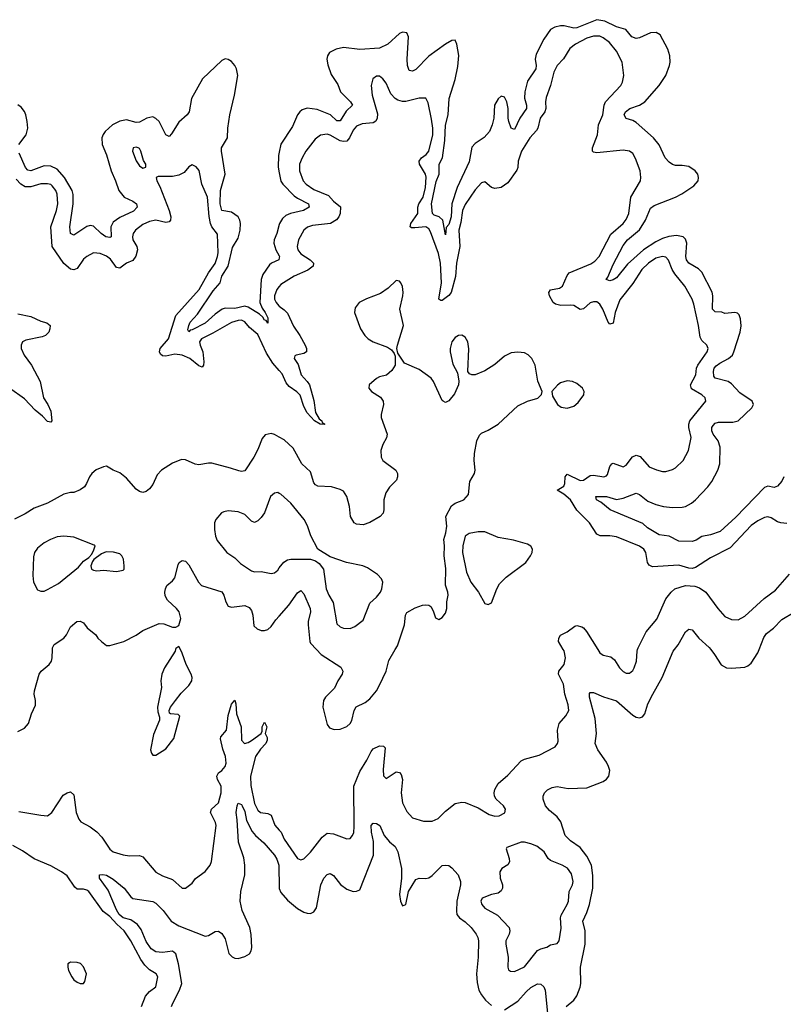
# Model space of a CAD drawing. Header units: inches. Extents: x 2001573 to 2220545, y 644482 to 846830.
# Tile 509 of 656: x 2118421 to 2123065, y 797844 to 803829. Entities that reach past the tile are written whole.
import ezdxf

# ---------------------------------------------------------------- set-up
doc = ezdxf.new("R2010")
doc.units = ezdxf.units.IN
doc.header["$MEASUREMENT"] = 0
for name, color, linetype in [('C1719', 7, 'Continuous'), ('C1729', 7, 'Continuous'), ('C1810', 7, 'Continuous'), ('C1820', 7, 'Continuous')]:
    doc.layers.add(name, color=color, linetype=linetype)

msp = doc.modelspace()

# ---------------------------------------------------------------- linework, layer by layer
at = {"layer": 'C1719', "color": 5}
for points, elevation in [([(2118410, 799503.1), (2118450, 799522.6), (2118475.1, 799550), (2118494, 799610), (2118516.9, 799663.1), (2118517.5, 799690), (2118509.9, 799730), (2118511.8, 799750), (2118539.8, 799850), (2118552.1, 799870), (2118599.7, 799910), (2118614, 799930), (2118619.3, 799950), (2118620.9, 800000)], 320), ([(2119368.5, 800000), (2119366, 799990), (2119302, 799890), (2119285.3, 799850), (2119280.3, 799810), (2119282.6, 799770), (2119258.4, 799650), (2119261.3, 799621.3), (2119272, 799590), (2119271.6, 799571.6), (2119235.1, 799484.9), (2119217.6, 799390), (2119222, 799370), (2119230, 799358.8), (2119250, 799359.1), (2119310, 799396.3), (2119359.6, 799460.4), (2119395.1, 799595.1), (2119385.2, 799605.2), (2119338, 799610), (2119333.2, 799613.2), (2119329.3, 799630), (2119338.4, 799650), (2119368.3, 799690), (2119404, 799736), (2119450, 799782.4), (2119467.6, 799810), (2119469.8, 799830), (2119464.2, 799850), (2119434.3, 799910), (2119410, 799978), (2119399, 800000)], 320), ([(2118416, 799016), (2118550, 798992.9), (2118590, 798990.4), (2118616.9, 799010), (2118685.3, 799114.7), (2118709.8, 799130.2), (2118730, 799135.8), (2118750, 799117.3), (2118763.8, 799010), (2118780.3, 798970), (2118793.7, 798953.7), (2118850, 798923.1), (2118890, 798892.4), (2118919.9, 798859.9), (2118970, 798786.4), (2118990.1, 798770.1), (2119050, 798753.4), (2119090, 798746.2), (2119150, 798748.2), (2119170, 798740.9), (2119250, 798647.2), (2119290, 798624.9), (2119350, 798602), (2119410, 798550.8), (2119430, 798550.7), (2119470, 798580.5), (2119491, 798609), (2119549.7, 798650.3), (2119579.6, 798690), (2119588.4, 798711.6), (2119616.2, 798930), (2119612.2, 798950), (2119582.5, 799010), (2119587.6, 799030), (2119630.8, 799069.2), (2119645.9, 799130), (2119645.6, 799170), (2119624.1, 799210), (2119620.2, 799230), (2119629.8, 799250), (2119650, 799265.9), (2119669.9, 799290), (2119676.3, 799310), (2119673.6, 799350), (2119655.8, 799395.8), (2119641.8, 799458.2), (2119644.7, 799470), (2119679, 799510), (2119690, 799600.5), (2119710, 799668), (2119730, 799692.2), (2119735.8, 799670), (2119739.8, 799610), (2119769, 799530), (2119769.5, 799450), (2119787.4, 799430), (2119810, 799435), (2119830, 799446.6), (2119889.7, 799490), (2119896.2, 799503.8), (2119895.6, 799530), (2119910, 799558), (2119924.4, 799530), (2119914, 799490), (2119925.8, 799465.8), (2119926.2, 799450), (2119918.2, 799430), (2119884.6, 799395.4), (2119855.6, 799350), (2119824.3, 799230), (2119826.7, 799173.3), (2119850, 799063.6), (2119870, 799023.2), (2119885.5, 799010), (2119930, 799003.5), (2119950, 798994), (2119973.4, 798933.4), (2120000, 798903.5)], 280), ([(2119343.5, 797830), (2119351.8, 797850), (2119394, 797930), (2119408.2, 797970), (2119387.3, 798090), (2119370.2, 798150.2), (2119350, 798166), (2119290, 798159.6), (2119250, 798162.2), (2119221, 798181), (2119190, 798225.3), (2119159.5, 798299.5), (2119138.3, 798330), (2119096.6, 798356.6), (2119050, 798369), (2119026.7, 798390), (2119010, 798418.4), (2118958.6, 798538.6), (2118906.6, 798610), (2118906, 798630), (2118926, 798634), (2118950, 798628.9), (2118990, 798605.2), (2119056.5, 798550), (2119097, 798497), (2119110, 798486.7), (2119230, 798467.9), (2119250, 798459.2), (2119293.8, 798413.8), (2119343.1, 798350), (2119390, 798321.7), (2119550, 798258.9), (2119570, 798262), (2119610, 798285.7), (2119630, 798288.7), (2119650, 798273.7), (2119670, 798241.6), (2119692.4, 798152.4), (2119712.8, 798132.7), (2119730, 798124.4), (2119750, 798122.6), (2119790, 798134.3), (2119818.7, 798150), (2119829.7, 798170), (2119831.9, 798190), (2119828.7, 798268.7), (2119821.4, 798310), (2119775, 798415), (2119761.7, 798470), (2119766.4, 798530), (2119789.8, 798630), (2119791.1, 798690), (2119784.8, 798735.2), (2119752.6, 798830), (2119744.7, 798964.7), (2119737.4, 799010), (2119743.1, 799050), (2119750, 799066), (2119770, 799059), (2119775, 799050), (2119790, 799016.4), (2119800.7, 798960.7), (2119834.5, 798894.5), (2119855, 798870), (2119905.1, 798825.1), (2119970.1, 798750.1), (2119985.9, 798725.9), (2119997, 798690), (2119998.9, 798550), (2120000, 798547.3)], 260), ([(2119162.9, 797830), (2119186.6, 797893.4), (2119210, 797921.3), (2119250, 797950.7), (2119260.5, 798010), (2119252, 798030), (2119210, 798053.8), (2119181.8, 798081.8), (2119157, 798117), (2119097.9, 798230), (2119055.6, 798290), (2119011.1, 798331.1), (2118970, 798377.7), (2118928.6, 798408.6), (2118841.1, 798530), (2118830, 798538.5), (2118810, 798543.8), (2118770, 798543.9), (2118756.3, 798556.3), (2118710, 798624.3), (2118676.5, 798650), (2118610, 798685.5), (2118510, 798728.3), (2118437.8, 798777.8), (2118379.7, 798810)], 280)]:
    msp.add_lwpolyline(points, dxfattribs=dict(at, elevation=elevation))
at = {"layer": 'C1719', "color": 5, "elevation": 320}
msp.add_lwpolyline([(2118730, 798100.9), (2118723.4, 798096.6), (2118714.8, 798090), (2118713.4, 798070), (2118718, 798050), (2118737.6, 798010), (2118750, 797993), (2118770, 797978.4), (2118790, 797970.6), (2118810, 797971), (2118817.6, 797982.4), (2118827.3, 798030), (2118810, 798072.3), (2118791, 798091), (2118770, 798098.4)], close=True, dxfattribs=at)
at = {"layer": 'C1729', "color": 5}
for points, elevation in [([(2120000, 798903.5), (2120011.1, 798891.1), (2120030, 798848.7), (2120110, 798730.5), (2120130, 798721.6), (2120150, 798728.2), (2120190, 798768.8), (2120260.6, 798859.4), (2120290, 798884.9), (2120330, 798880.8), (2120410, 798848.8), (2120430, 798852.4), (2120446, 798870), (2120452.3, 798887.7), (2120455.9, 798924.1), (2120452.2, 799170), (2120490, 799258.9), (2120533, 799327), (2120559, 799381), (2120570, 799396.5), (2120610, 799414.3), (2120634, 799414), (2120643.9, 799403.9), (2120631.6, 799271.5), (2120633.7, 799233.7), (2120650, 799217.1), (2120710, 799256.9), (2120730, 799254), (2120740.4, 799240.4), (2120748.1, 799210), (2120741.2, 799130), (2120749.6, 799069.6), (2120775, 799015), (2120810, 798977.6), (2120876.3, 798956.3), (2120930, 798956.6), (2120966, 798974), (2121010, 799019), (2121070, 799063.6), (2121110, 799072.6), (2121130, 799070.3), (2121210, 799039.1), (2121276.8, 798996.8), (2121310, 798987.1), (2121336, 798990), (2121371.3, 799008.7), (2121375.1, 799030), (2121363.6, 799050), (2121319.7, 799090), (2121308.3, 799110), (2121306.2, 799130), (2121311, 799150), (2121330, 799186.7), (2121390, 799236.9), (2121470, 799324.9), (2121490, 799334.5), (2121581, 799359), (2121677, 799410), (2121691.8, 799430), (2121695.6, 799444.4), (2121692, 799510), (2121701.8, 799550), (2121742.9, 799597.1), (2121760.9, 799630), (2121756.5, 799663.5), (2121736, 799730), (2121728.1, 799790), (2121697, 799850), (2121699.8, 799870), (2121732.5, 799910), (2121740.6, 799950), (2121731.7, 799991.7), (2121726.9, 800000)], 280), ([(2120227, 800000), (2120255.2, 799970), (2120373.2, 799893.2), (2120387.2, 799870), (2120383.2, 799850), (2120356.5, 799810), (2120335, 799765), (2120280.3, 799710), (2120269, 799690), (2120265.5, 799650), (2120290, 799544.7), (2120304.4, 799524.4), (2120333.5, 799513.5), (2120370, 799516.1), (2120410, 799532.4), (2120430, 799550.3), (2120441.8, 799570), (2120455.4, 799630), (2120467.3, 799652.7), (2120521.7, 799678.3), (2120550, 799700.2), (2120590, 799749.1), (2120610, 799784), (2120649, 799870), (2120666.4, 799933.6), (2120705.2, 800000)], 320), ([(2121743.6, 797830), (2121790.6, 797869.4), (2121810, 797895.5), (2121830, 797947.7), (2121833.4, 797970), (2121831.1, 798070), (2121859.3, 798210), (2121859.6, 798290), (2121845.6, 798350), (2121870, 798401.7), (2121885.9, 798450), (2121906.1, 798550), (2121906.6, 798626.6), (2121898.3, 798690), (2121870, 798744.5), (2121830, 798796.5), (2121770, 798838), (2121737.6, 798870), (2121712.6, 798952.6), (2121690, 798983.1), (2121642.5, 799022.5), (2121619.2, 799050), (2121603.5, 799090), (2121604, 799110), (2121611.6, 799130), (2121630, 799148.4), (2121659, 799161), (2121690, 799167.9), (2121756.2, 799156.2), (2121870, 799160.6), (2121970, 799199.2), (2121990, 799211.6), (2122004.5, 799230), (2122010, 799266), (2122002.5, 799290), (2121990, 799315.8), (2121936.2, 799390), (2121921.4, 799430), (2121928.9, 799490), (2121920.3, 799580.3), (2121886, 799710), (2121886.1, 799733.9), (2121890, 799739.3), (2121910, 799739), (2121972.1, 799712.1), (2122050, 799689.1), (2122150, 799601.5), (2122170, 799589.4), (2122190, 799585.5), (2122208.3, 799591.7), (2122222.2, 799610), (2122241.8, 799670), (2122270.4, 799730), (2122328.4, 799830), (2122395.8, 799990), (2122403, 800000)], 260), ([(2121937, 800000), (2121950, 799979.5), (2121970, 799965.7), (2122016.5, 799956.5), (2122037.5, 799937.5), (2122067.9, 799890), (2122090, 799867.6), (2122110, 799856.5), (2122130, 799857), (2122150, 799872.4), (2122158.8, 799890), (2122171.5, 799930), (2122175.8, 799990), (2122178.7, 800000)], 280), ([(2122623.4, 800000), (2122646.7, 799970), (2122686.5, 799906.5), (2122719.3, 799890), (2122750, 799887.1), (2122830, 799893.8), (2122850, 799901.4), (2122870, 799917.8), (2122910, 799980.1), (2122917.6, 800000)], 260), ([(2120000, 798547.3), (2120010, 798523.2), (2120050, 798477.1), (2120110, 798426.2), (2120150, 798403.2), (2120170, 798397.3), (2120190, 798396.5), (2120210, 798406), (2120225.8, 798430), (2120253.4, 798570), (2120270, 798610.3), (2120290, 798632.9), (2120310, 798638.9), (2120330, 798626), (2120372, 798572), (2120410, 798543.2), (2120450, 798530.2), (2120470, 798531.3), (2120490, 798540.8), (2120572.2, 798750), (2120572.6, 798832.6), (2120561.2, 798890), (2120558.9, 798930), (2120570, 798946), (2120590, 798943.1), (2120611.2, 798931.2), (2120638.2, 798870), (2120670, 798832), (2120704.1, 798804.1), (2120720.2, 798770), (2120742.8, 798670), (2120742.3, 798610), (2120731.8, 798511.8), (2120737.6, 798470), (2120750, 798442), (2120770, 798451.3), (2120785.1, 798530), (2120830, 798602), (2120850, 798610.7), (2120890, 798608), (2120910, 798613.4), (2120930, 798627.7), (2120990, 798687.3), (2121009.3, 798690.7), (2121030, 798687.3), (2121050, 798673.4), (2121088.4, 798630), (2121100.8, 798590), (2121101.3, 798570), (2121080.1, 798470), (2121076.8, 798410), (2121080.2, 798390), (2121095.6, 798370), (2121130, 798345.3), (2121166.4, 798310), (2121197.8, 798270), (2121207.3, 798250), (2121210.8, 798230), (2121208.3, 798130), (2121199.2, 798030), (2121202.6, 797977.4), (2121214.1, 797930), (2121230, 797900.7), (2121254.3, 797870), (2121290, 797837)], 260), ([(2121370, 797811.2), (2121450, 797863.1), (2121500.5, 797919.5), (2121530, 797945.5), (2121570, 797967.6), (2121590, 797967.1), (2121608, 797950), (2121615.9, 797930), (2121630, 797790.8)], 260)]:
    msp.add_lwpolyline(points, dxfattribs=dict(at, elevation=elevation))
at = {"layer": 'C1729', "color": 5, "elevation": 280}
msp.add_lwpolyline([(2121470, 798829.8), (2121383.7, 798796.3), (2121379.1, 798790), (2121398.5, 798730), (2121398.9, 798710), (2121388.9, 798691.1), (2121354, 798670), (2121341.6, 798650), (2121343.7, 798610), (2121356.4, 798570), (2121357.1, 798550), (2121350, 798534), (2121330, 798519.5), (2121290, 798512.3), (2121233, 798490), (2121226.2, 798470), (2121231.8, 798450), (2121250, 798427.7), (2121326.7, 798386.7), (2121398, 798310), (2121401.7, 798290), (2121398, 798270), (2121378.3, 798230), (2121376.5, 798210), (2121391.3, 798130), (2121388.7, 798070), (2121394.2, 798054.2), (2121405.1, 798045.1), (2121430, 798044), (2121490, 798072.3), (2121570, 798170.4), (2121590, 798181.6), (2121627.7, 798192.3), (2121650, 798205.5), (2121690, 798214), (2121702, 798230), (2121713, 798307), (2121710.6, 798369.4), (2121714.2, 798385.8), (2121751.4, 798450), (2121757.8, 798470), (2121763.4, 798530), (2121782.6, 798570), (2121787, 798590), (2121777.2, 798637.2), (2121752.1, 798672.1), (2121720.5, 798690), (2121650, 798717.4), (2121635.3, 798730), (2121609.8, 798769.8), (2121565, 798805), (2121530, 798819.8), (2121490, 798828.8)], close=True, dxfattribs=at)
at = {"layer": 'C1810', "color": 5}
for points, elevation in [([(2120000, 802382.1), (2119996.9, 802370), (2119952.4, 802350), (2119940.5, 802339.5), (2119899.6, 802280.4), (2119889.3, 802250.7), (2119882.5, 802110), (2119895.5, 802075.5), (2119914, 802050), (2119930, 802016.3), (2119930, 801985.2), (2119920.2, 802000.2), (2119910, 802003.6), (2119899.9, 802019.9), (2119878.6, 802038.6), (2119810, 802082.3), (2119790, 802088), (2119730, 802074.2), (2119670, 802076.3), (2119653.1, 802070), (2119610, 802039.9), (2119550, 801985.1), (2119470, 801944.3), (2119457.8, 801942.3), (2119450, 801932.3), (2119444.7, 801944.7), (2119448.8, 801970), (2119458, 801990), (2119501.8, 802038.2), (2119598.6, 802181.4), (2119640.1, 802230), (2119649.6, 802270), (2119690, 802331.5), (2119716.3, 802443.7), (2119750, 802502), (2119762.8, 802550), (2119763.8, 802590), (2119759.9, 802610), (2119749.4, 802630), (2119710, 802659.9), (2119650, 802669.9), (2119641.3, 802710), (2119641.8, 802790), (2119670.7, 802890), (2119647.6, 803030), (2119648.1, 803050), (2119684.8, 803110), (2119686.3, 803170), (2119698.5, 803250), (2119726.7, 803370), (2119747, 803490), (2119739.9, 803530), (2119730, 803550.9), (2119710, 803574), (2119690, 803587.7), (2119670, 803591.5), (2119650, 803581.7), (2119532.4, 803470), (2119465.5, 803350), (2119451.9, 803268.1), (2119439.1, 803250), (2119390, 803206.6), (2119344.6, 803135.4), (2119330, 803119.7), (2119310, 803129.7), (2119269.8, 803210), (2119250, 803229.1), (2119230, 803237.9), (2119194, 803230), (2119150, 803206.3), (2119130, 803204.8), (2119070, 803219.5), (2119030, 803211.7), (2118985.7, 803190), (2118942, 803150), (2118928.4, 803131.6), (2118921, 803110), (2118923.5, 803070), (2118948.4, 803008.4), (2118976.6, 802910), (2119003.7, 802850), (2119023.8, 802790), (2119055.6, 802750), (2119110, 802725.5), (2119131.3, 802710), (2119135.6, 802690), (2119113.9, 802666.1), (2119030, 802626.1), (2118990, 802598.6), (2118975, 802570), (2118978.3, 802510), (2118970, 802504.8), (2118945.6, 802510), (2118917, 802530), (2118870, 802574), (2118850, 802577.8), (2118830, 802571.5), (2118750, 802520.3), (2118730, 802529.7), (2118726.9, 802570), (2118746.4, 802710), (2118746.8, 802766.8), (2118740.5, 802790), (2118692.9, 802870), (2118650, 802920.1), (2118610, 802939.2), (2118570, 802940.2), (2118490, 802910.9), (2118470, 802914.6), (2118456.6, 802930), (2118418.2, 803018.2)], 260), ([(2118416.8, 803070), (2118461, 803130), (2118469.9, 803170), (2118467.7, 803210), (2118458.7, 803250), (2118450, 803270.6), (2118430, 803296.4), (2118410, 803312.1)], 260), ([(2120000, 803024.4), (2119995.7, 803004.3), (2119993.1, 802933.1), (2120000, 802898.1)], 260), ([(2120000, 801695.7), (2119960.3, 801740.3), (2119921.7, 801801.7), (2119870, 801914.9), (2119818.6, 801958.6), (2119790, 801993), (2119770, 802001.8), (2119750, 802001), (2119710, 801987.5), (2119596.7, 801923.3), (2119526.3, 801890), (2119515.5, 801870), (2119519.1, 801850), (2119535.7, 801810), (2119541.8, 801750), (2119539.7, 801730), (2119530, 801716.8), (2119510, 801726), (2119455.2, 801770), (2119410, 801788.9), (2119364.6, 801795.4), (2119310, 801783.7), (2119290, 801785.8), (2119276.9, 801796.9), (2119270.7, 801810), (2119276.2, 801830), (2119325.3, 801890), (2119371.1, 802030), (2119513.2, 802190), (2119569, 802291), (2119610, 802347.7), (2119624.1, 802390), (2119627.8, 802412.2), (2119624.9, 802524.9), (2119590, 802569.7), (2119582, 802590), (2119573.3, 802633.3), (2119562.9, 802750), (2119529.8, 802830), (2119511.8, 802911.8), (2119494.9, 802934.9), (2119470, 802947), (2119450, 802934.5), (2119420.6, 802899.4), (2119390, 802883.5), (2119350, 802876.9), (2119264, 802876), (2119252, 802870), (2119254.8, 802850), (2119274.4, 802814.4), (2119330.1, 802670.1), (2119339.4, 802630), (2119337.5, 802610), (2119330, 802600.4), (2119310, 802597), (2119250, 802609.9), (2119210, 802601.7), (2119170, 802584.7), (2119125.4, 802550), (2119111.9, 802530), (2119106.4, 802510), (2119108.7, 802490), (2119132.7, 802450), (2119138.3, 802430), (2119127.9, 802392.1), (2119110, 802365.7), (2119070, 802349.1), (2119030, 802318), (2119010, 802322.5), (2118972.9, 802372.9), (2118950, 802391.2), (2118910, 802407.6), (2118870, 802411.5), (2118828.9, 802390), (2118810, 802372.4), (2118770, 802316.5), (2118750, 802307.6), (2118730, 802313.3), (2118690, 802347.9), (2118617.9, 802450), (2118610.5, 802570), (2118646.1, 802670), (2118652.9, 802710), (2118650, 802769.2), (2118642, 802790), (2118619.1, 802819.1), (2118610, 802826.3), (2118590, 802831.8), (2118550, 802832), (2118490, 802813), (2118454.1, 802814.1), (2118429.1, 802829.1), (2118400, 802860)], 280), ([(2120000, 802584.8), (2119985.4, 802530), (2119969.2, 802490), (2119967.1, 802470), (2119979.8, 802430), (2120000, 802393.6)], 260), ([(2120000, 802207), (2119985.5, 802190), (2119970.2, 802149.8), (2119971.6, 802130), (2119980.1, 802110), (2119996.5, 802090), (2120000, 802087.6)], 280), ([(2118410, 802040.1), (2118490, 802025.5), (2118550, 801996.6), (2118585.9, 801985.9), (2118606.5, 801970), (2118605.2, 801950), (2118597.6, 801930), (2118579.1, 801910), (2118558.1, 801901.9), (2118458.1, 801881.9), (2118438.9, 801870), (2118429.6, 801850), (2118431.1, 801830), (2118448.6, 801790), (2118492.1, 801730), (2118545.4, 801630), (2118565.1, 801530), (2118593.1, 801490), (2118610.1, 801450), (2118617.3, 801390), (2118610, 801383.5), (2118590, 801386.4), (2118560, 801420), (2118515.3, 801455.3), (2118450, 801525.4), (2118359.3, 801590)], 280), ([(2120000, 801291.1), (2119970, 801307.8), (2119950, 801313.3), (2119914.4, 801305.6), (2119896, 801284), (2119870, 801216), (2119846, 801170), (2119790, 801087.6), (2119770, 801083), (2119753.8, 801086.2), (2119703.9, 801103.9), (2119590, 801132.6), (2119570, 801134), (2119510, 801123.1), (2119488, 801128), (2119430, 801154.3), (2119404.2, 801155.8), (2119350, 801134.3), (2119284.4, 801090), (2119257.6, 801062.4), (2119230, 801003.7), (2119210, 800978), (2119190, 800960.9), (2119170, 800954.5), (2119150, 800960.5), (2119130, 800975.1), (2119070, 801042.6), (2119030, 801074.3), (2118989.2, 801090), (2118950, 801114.5), (2118930, 801111.8), (2118886.7, 801093.3), (2118860.5, 801070), (2118845.5, 801050), (2118828.4, 801010), (2118814.4, 800990), (2118790, 800971.2), (2118750, 800955.4), (2118730, 800955.4), (2118690, 800945.1), (2118590, 800889.7), (2118510, 800858.9), (2118455, 800825), (2118390, 800793.6)], 320), ([(2120000, 800949.8), (2119990, 800955.1), (2119970, 800951.5), (2119946, 800930), (2119909.4, 800830.6), (2119890, 800802.4), (2119870, 800783.6), (2119850, 800773.6), (2119830, 800781.6), (2119790, 800820.5), (2119750, 800836.8), (2119690, 800843), (2119661.7, 800838.3), (2119648.5, 800831.5), (2119614.8, 800790), (2119604.9, 800770), (2119604.9, 800730), (2119611.8, 800690), (2119623, 800663), (2119681.6, 800590), (2119730, 800558), (2119764, 800524), (2119830, 800479.5), (2119850, 800472), (2119890, 800474.9), (2119950, 800463.1), (2119970, 800466.4), (2119990, 800483.8), (2120000, 800496.3)], 340), ([(2118620.9, 800000), (2118621.2, 800010), (2118629.9, 800030.1), (2118689.8, 800070.2), (2118705.1, 800090), (2118730, 800139.3), (2118769.4, 800170), (2118790, 800172.2), (2118810, 800162), (2118832.2, 800132.2), (2118884.7, 800090), (2118896, 800070), (2118918.8, 800050), (2118950, 800026), (2118970, 800024.4), (2119054, 800050), (2119130, 800087.7), (2119170, 800115.5), (2119270, 800159.3), (2119297.6, 800157.6), (2119350, 800136), (2119370, 800136), (2119390, 800146), (2119402, 800190), (2119391.3, 800230), (2119375.6, 800250), (2119319.8, 800299.8), (2119306.9, 800326.9), (2119304.4, 800350), (2119307, 800370), (2119316.4, 800390), (2119350, 800417.4), (2119364.2, 800435.8), (2119384.6, 800515.4), (2119390.8, 800529.2), (2119410, 800541.7), (2119430, 800536.9), (2119450, 800514.9), (2119507.6, 800410), (2119527.8, 800390), (2119651.2, 800351.2), (2119663, 800330), (2119674, 800290), (2119690, 800264.6), (2119710, 800258.5), (2119790, 800269.1), (2119816, 800256), (2119830, 800237.1), (2119839.1, 800210), (2119845.4, 800145.4), (2119865.5, 800125.5), (2119890, 800115.3), (2119910, 800115.3), (2119930, 800122.6), (2119950, 800139.5), (2119979.3, 800180.7), (2120000, 800204)], 320), ([(2119399, 800000), (2119390, 800018), (2119370, 800006), (2119368.5, 800000)], 320)]:
    msp.add_lwpolyline(points, dxfattribs=dict(at, elevation=elevation))
for points, elevation in [([(2119130, 803053.6), (2119112, 803050), (2119106.4, 803030), (2119130, 802971.3), (2119150, 802941), (2119170, 802926.8), (2119188, 802932), (2119188.7, 802950), (2119173.4, 802973.4), (2119158.4, 803030), (2119150, 803045.2), (2119142, 803050)], 280), ([(2118689.7, 800689.7), (2118650, 800685.4), (2118607.7, 800670), (2118570, 800649.7), (2118530, 800617.6), (2118511.8, 800590), (2118504.7, 800564.7), (2118500.9, 800450), (2118504.9, 800410), (2118530, 800363.8), (2118550, 800354.4), (2118570, 800355.8), (2118590, 800366.4), (2118658.2, 800401.8), (2118778.3, 800501.7), (2118810, 800538), (2118840.7, 800559.3), (2118859.7, 800580.3), (2118873.1, 800606.9), (2118879.3, 800630), (2118874.9, 800634.9), (2118750, 800684)], 340), ([(2118946.4, 800593.6), (2118918.6, 800581.5), (2118872.7, 800547.3), (2118863.4, 800536.6), (2118854, 800510), (2118858.8, 800490), (2118870, 800482), (2118890, 800478), (2118930, 800482.4), (2119010, 800474.9), (2119050, 800482.8), (2119056, 800490), (2119057, 800510), (2119051.8, 800550), (2119042, 800570), (2119030, 800582), (2118992.5, 800592.5)], 340)]:
    msp.add_lwpolyline(points, close=True, dxfattribs=dict(at, elevation=elevation))
at = {"layer": 'C1820', "color": 5}
for points, elevation in [([(2123068.3, 801050), (2123056.5, 801023.5), (2123030, 800992.7), (2123010, 800986.3), (2122970, 800994.2), (2122950, 800985.1), (2122775.4, 800804.6), (2122681.8, 800718.2), (2122621.7, 800698.3), (2122570, 800687.7), (2122534.7, 800665.3), (2122510, 800657.3), (2122430, 800659.9), (2122370, 800689.9), (2122310, 800696.9), (2122239.3, 800739.3), (2122210, 800767.1), (2122011.1, 800850), (2121956, 800896), (2121928.3, 800910), (2121925.1, 800930), (2121930, 800931.6), (2121990, 800930.1), (2122050, 800912), (2122090, 800919.8), (2122170, 800951.4), (2122190, 800942), (2122241.6, 800901.6), (2122290, 800881.2), (2122335.5, 800870), (2122390, 800863.9), (2122450, 800865.6), (2122469.6, 800870), (2122506, 800890), (2122531.1, 800910), (2122606, 800990), (2122630, 801021.7), (2122665.7, 801090), (2122679.8, 801130), (2122681.6, 801230), (2122668.4, 801270), (2122637.8, 801310), (2122629.9, 801330), (2122630.5, 801350), (2122637.4, 801362.6), (2122650, 801375.5), (2122670, 801383.3), (2122757, 801383), (2122789.9, 801390.1), (2122874.3, 801470), (2122883.1, 801490), (2122874.5, 801510), (2122800.3, 801560.3), (2122750, 801615), (2122730, 801629.9), (2122650, 801649.2), (2122642.5, 801662.6), (2122640.4, 801690), (2122645.3, 801710), (2122655.7, 801724.4), (2122678.1, 801741.9), (2122731.3, 801770), (2122754.9, 801790), (2122764.5, 801810), (2122802.8, 801930), (2122807.9, 801967.9), (2122804.6, 802010), (2122795.7, 802035.7), (2122786.1, 802046.1), (2122770, 802049.7), (2122710, 802043.1), (2122690, 802050.9), (2122650, 802054), (2122634, 802070), (2122637.2, 802150), (2122632.5, 802172.5), (2122570, 802295), (2122550, 802314.4), (2122490, 802349.9), (2122475.3, 802370), (2122472.2, 802390), (2122477.3, 802470), (2122470, 802495.3), (2122456.1, 802510), (2122416.3, 802516.3), (2122367.9, 802512.1), (2122330, 802499.6), (2122290, 802478.6), (2122213.9, 802430), (2122117.1, 802342.9), (2122050, 802259.5), (2122030, 802247.4), (2122010, 802242.4), (2121986.6, 802250), (2121996.8, 802263.2), (2122030, 802341.2), (2122090, 802455.9), (2122116.4, 802490), (2122190, 802552.4), (2122227.4, 802610), (2122256.5, 802683.5), (2122280.1, 802699.9), (2122409.7, 802750), (2122447.8, 802770), (2122520.9, 802819.1), (2122546.6, 802850), (2122549.7, 802870), (2122546, 802890), (2122529.6, 802910), (2122490, 802936), (2122450, 802942.7), (2122410, 802942.7), (2122390, 802948.6), (2122370, 802962.7), (2122347.1, 802990), (2122310, 803068.6), (2122274.5, 803110), (2122170, 803205), (2122150, 803216.3), (2122108.3, 803228.3), (2122096.4, 803250), (2122104.7, 803270), (2122131.1, 803288.9), (2122189.9, 803310.1), (2122221.8, 803330), (2122310.7, 803429.3), (2122349.7, 803490), (2122372.8, 803550), (2122376.5, 803570), (2122374.8, 803610), (2122363.5, 803650), (2122316.2, 803736.2), (2122291.6, 803751.6), (2122257.3, 803750), (2122190, 803718.5), (2122170, 803714.5), (2122144.5, 803724.5), (2122106.8, 803770), (2122050, 803786.1), (2121979.9, 803819.9), (2121930, 803829.1), (2121810, 803779.9), (2121790, 803776.9), (2121732.2, 803792.2), (2121710, 803791.6), (2121675.4, 803784.6), (2121649.3, 803770), (2121607.6, 803710), (2121561.4, 803618.6), (2121556, 803590), (2121562.1, 803550), (2121559.9, 803530), (2121510, 803456.3), (2121493.5, 803390), (2121491.6, 803351.6), (2121504, 803310), (2121502.5, 803290), (2121462.8, 803230), (2121430, 803162.4), (2121410, 803169.6), (2121394.9, 803210), (2121391.1, 803231.1), (2121392.1, 803290), (2121382.6, 803330), (2121370, 803357.2), (2121350, 803364.5), (2121330, 803347.4), (2121308.8, 803310), (2121304.2, 803230), (2121294.8, 803190), (2121278.5, 803150), (2121246.4, 803113.6), (2121190, 803077), (2121170, 803054.6), (2121154, 802966), (2121081.1, 802810), (2121048.4, 802710), (2121045.1, 802630), (2121030, 802584.4), (2121015.1, 802564.9), (2121010, 802522), (2120995.3, 802610), (2120971.7, 802630), (2120941.7, 802641.7), (2120931.3, 802651.3), (2120925.1, 802710), (2120954.6, 802845.4), (2120972.9, 802890), (2120972.9, 802950), (2120993.2, 802990), (2121006.2, 803093.8), (2121011.6, 803188.4), (2121027.6, 803250), (2121032.9, 803350), (2121070, 803465.5), (2121085.5, 803545.5), (2121090.8, 803610.8), (2121079.5, 803679.5), (2121070, 803705.2), (2121050, 803703.6), (2121010, 803680.4), (2120910, 803608.2), (2120830, 803526.1), (2120810, 803517), (2120790, 803519.8), (2120779.6, 803550), (2120778.3, 803590), (2120785.5, 803725.5), (2120775.1, 803750), (2120750, 803752.8), (2120730, 803745.9), (2120659.4, 803680.6), (2120610, 803655), (2120490, 803647.6), (2120390, 803659.7), (2120346, 803650), (2120305.3, 803630), (2120292.3, 803610), (2120289.2, 803590), (2120295.1, 803555.1), (2120315.9, 803495.9), (2120355.1, 803435.1), (2120372.6, 803390), (2120433.4, 803330), (2120444.2, 803310), (2120406.5, 803273.5), (2120370, 803213.8), (2120350, 803213.9), (2120310.4, 803250.5), (2120230, 803283.7), (2120170, 803290.4), (2120139.6, 803280.4), (2120124.4, 803270), (2120110.8, 803250), (2120080.6, 803179.4), (2120010, 803071.7), (2120000, 803024.4)], 260), ([(2123086.2, 800766.2), (2123050.3, 800769.7), (2123030, 800776), (2122990, 800801.8), (2122970, 800807.1), (2122950, 800802.9), (2122910, 800783.4), (2122870, 800754.3), (2122742, 800618), (2122622.1, 800557.9), (2122530, 800499.6), (2122510, 800493.6), (2122490, 800494.5), (2122430, 800513.3), (2122270, 800502.9), (2122250, 800512.4), (2122239.4, 800530), (2122228, 800590), (2122217.2, 800610), (2122190, 800628.9), (2122050, 800686.5), (2122010, 800692.2), (2121951.4, 800691.4), (2121930, 800702), (2121887.2, 800770), (2121810, 800847), (2121770, 800911.3), (2121730, 800945.8), (2121689.4, 800970), (2121730, 800994), (2121736.1, 801010), (2121738, 801050), (2121750, 801065.5), (2121830, 801027.3), (2121850, 801031), (2121890, 801059), (2121910, 801060.5), (2121973.2, 801050), (2121990, 801056.5), (2121995.7, 801064.3), (2122010, 801114), (2122022, 801130), (2122030, 801133.6), (2122090, 801111.3), (2122110, 801120.2), (2122147.5, 801172.5), (2122170, 801181.8), (2122193.9, 801173.9), (2122250, 801110.3), (2122293.7, 801093.7), (2122330, 801083.1), (2122350, 801082.6), (2122390, 801094.6), (2122410, 801106), (2122455.8, 801150), (2122488.9, 801211.1), (2122503.5, 801290), (2122491.2, 801350), (2122489.9, 801370), (2122496.3, 801390), (2122592.8, 801510), (2122589.7, 801530), (2122569.2, 801549.2), (2122505.5, 801585.5), (2122501, 801610), (2122532, 801670), (2122536.9, 801710), (2122544.9, 801730), (2122602.7, 801810), (2122606.9, 801830), (2122598.9, 801850), (2122570, 801878.9), (2122559.9, 801899.9), (2122548.7, 801970), (2122520.3, 802100.3), (2122509.9, 802129.9), (2122465.8, 802210), (2122404.6, 802284.6), (2122389.8, 802310.2), (2122367.4, 802367.4), (2122350, 802385.6), (2122330, 802389.8), (2122290, 802378.5), (2122245.5, 802350), (2122205.4, 802310), (2122150, 802225.7), (2122070, 802126), (2122041.5, 802050), (2122030, 801985.1), (2122010, 801978.9), (2121998.9, 801990), (2121968.2, 802070), (2121950, 802100.4), (2121930, 802113.5), (2121910, 802114), (2121890, 802107.4), (2121850, 802072.4), (2121830, 802067.8), (2121791.6, 802091.6), (2121770, 802094.7), (2121711.6, 802091.6), (2121680.4, 802100.4), (2121664.9, 802110), (2121644, 802150), (2121639.1, 802170), (2121650, 802187.7), (2121703.6, 802196.4), (2121721.2, 802210), (2121750, 802274.4), (2121763, 802290), (2121894, 802346), (2121917.9, 802362.1), (2121944.1, 802390), (2122015.6, 802524.4), (2122090.8, 802590), (2122110, 802614.9), (2122125, 802650), (2122137.5, 802750), (2122196.9, 802850), (2122199.2, 802870), (2122193.5, 802910), (2122165.8, 802985.8), (2122150, 803015.8), (2122130, 803029.7), (2122090, 803036.1), (2121930, 803018.9), (2121910, 803023), (2121904.4, 803030), (2121905, 803050), (2121934.1, 803130), (2121940.5, 803190), (2121968.2, 803250), (2121975.6, 803310), (2121982.9, 803330), (2122077.2, 803430), (2122087.1, 803450), (2122095.1, 803490), (2122083.9, 803570), (2122050, 803637.6), (2122007.2, 803690), (2121970, 803718.4), (2121948.4, 803728.4), (2121909.8, 803729.8), (2121870, 803717.6), (2121800.4, 803679.6), (2121766.6, 803653.4), (2121727.9, 803592.1), (2121690.1, 803549.9), (2121670.1, 803509.9), (2121649.3, 803430), (2121623.1, 803356.9), (2121619.1, 803330), (2121620.8, 803290), (2121614.4, 803270), (2121586.3, 803230), (2121571.9, 803170), (2121564.4, 803155.6), (2121524.2, 803110), (2121471.8, 803030), (2121451.7, 802970), (2121450.2, 802930), (2121445.3, 802914.7), (2121390, 802836.4), (2121350, 802809.8), (2121310, 802803.5), (2121289.4, 802810), (2121250, 802842.7), (2121230, 802838), (2121190, 802795.1), (2121130, 802706.6), (2121114, 802670), (2121104.7, 802595.3), (2121090.8, 802550), (2121098, 802450), (2121076.9, 802350), (2121072.3, 802267.7), (2121045.1, 802170), (2121030, 802152.3), (2120990, 802121.8), (2120981.8, 802121.8), (2120969.9, 802129.9), (2120985.5, 802230), (2120981.1, 802350), (2120968.7, 802408.7), (2120920.1, 802540.1), (2120910, 802558.4), (2120890, 802569.2), (2120823.6, 802563.6), (2120804.5, 802564.5), (2120795.1, 802570), (2120800.4, 802590), (2120842.9, 802650), (2120843.2, 802690), (2120848.8, 802710), (2120874.5, 802750), (2120889.2, 802809.2), (2120892.6, 802872.6), (2120888.4, 802890), (2120851.6, 802950), (2120851.2, 802970), (2120865.4, 802990), (2120894, 803010), (2120909.1, 803030), (2120933.3, 803130), (2120933.3, 803170), (2120925.2, 803225.2), (2120904.2, 803324.2), (2120891.2, 803351.2), (2120850, 803352.6), (2120770, 803332.8), (2120750, 803332.7), (2120720.7, 803340.7), (2120704.7, 803350), (2120678.3, 803378.3), (2120650, 803442.7), (2120630, 803469.2), (2120610, 803485.2), (2120590, 803485.2), (2120568, 803470), (2120559.5, 803430), (2120565.3, 803370), (2120596.5, 803256.5), (2120595.1, 803230), (2120587.1, 803212.9), (2120570, 803201.4), (2120503, 803197), (2120470, 803181.1), (2120450, 803158.2), (2120427.8, 803110), (2120409.6, 803090.4), (2120390, 803088.6), (2120370, 803093.3), (2120310, 803126.6), (2120290, 803132.4), (2120250, 803127.6), (2120217.3, 803102.7), (2120161.3, 803030), (2120138, 802990), (2120123.2, 802950), (2120123.5, 802910), (2120145.8, 802850), (2120164.2, 802830), (2120210, 802797.7), (2120299.5, 802759.5), (2120330, 802725.7), (2120371.3, 802691.3), (2120369.4, 802650), (2120362.3, 802630), (2120347.9, 802612.1), (2120311.2, 802590), (2120201.4, 802578.6), (2120171.9, 802568.1), (2120150, 802549.8), (2120116.3, 802490), (2120108.5, 802450), (2120112.2, 802430), (2120130, 802406.7), (2120187.1, 802370), (2120208, 802350), (2120206.7, 802330), (2120174.2, 802305.8), (2120090.2, 802270), (2120010, 802218.8), (2120000, 802207)], 280), ([(2120000, 802898.1), (2120010, 802847), (2120020.9, 802830), (2120090, 802759.3), (2120110, 802744.1), (2120176.5, 802710), (2120181.3, 802690), (2120147.2, 802670), (2120068.1, 802651.9), (2120040.3, 802639.7), (2120018.4, 802621.6), (2120001.4, 802590), (2120000, 802584.8)], 260), ([(2120000, 802393.6), (2120002, 802390), (2120000, 802382.1)], 260), ([(2120705.2, 800000), (2120718, 800022), (2120761.4, 800150), (2120766.4, 800210), (2120775.3, 800224.7), (2120826.6, 800253.4), (2120870, 800269.2), (2120891.8, 800271.8), (2120910, 800270.4), (2120921.8, 800261.8), (2120936.2, 800236.2), (2120950, 800194), (2120965.3, 800185.2), (2120970, 800183.7), (2120990, 800194.4), (2121010, 800222), (2121017.7, 800250), (2121018.4, 800290), (2121026, 800330), (2121024.5, 800350), (2121011.3, 800391.3), (2121012.6, 800492.6), (2121002.6, 800570), (2121005.1, 800630), (2121000.9, 800670), (2121013.2, 800710), (2121018, 800750), (2121013.2, 800810), (2121046.8, 800873.2), (2121069.5, 800890.5), (2121121.2, 800910), (2121150, 800942.8), (2121158.7, 801021.3), (2121186, 801070), (2121191.6, 801090), (2121185.8, 801150), (2121187.5, 801192.5), (2121200.5, 801270), (2121217.4, 801302.6), (2121230, 801315.3), (2121270, 801333.1), (2121331.3, 801370), (2121450, 801482.7), (2121510, 801510.4), (2121571.2, 801528.8), (2121595.3, 801550), (2121599, 801570), (2121571.6, 801631.6), (2121555.1, 801730), (2121535.1, 801770), (2121512.3, 801792.3), (2121490, 801803.6), (2121450, 801808.2), (2121410, 801803.5), (2121370, 801783.5), (2121310, 801733), (2121250, 801694.7), (2121190, 801669.5), (2121170, 801669.4), (2121156.6, 801676.6), (2121146, 801690), (2121151.8, 801828.2), (2121145.6, 801870), (2121130, 801898.9), (2121110, 801910.8), (2121090, 801908.7), (2121070, 801896.8), (2121049.6, 801870.4), (2121038.7, 801830), (2121038, 801810), (2121056, 801736), (2121082.9, 801682.9), (2121092, 801632), (2121088.9, 801610), (2121065, 801555), (2121030, 801511.8), (2121010, 801502.9), (2120997.2, 801510), (2120990, 801514.5), (2120937.7, 801630), (2120922.8, 801650), (2120850, 801702.3), (2120761.8, 801741.8), (2120721.2, 801801.2), (2120715.6, 801830), (2120718.7, 801850), (2120754.3, 801970), (2120733.5, 802070), (2120752, 802150), (2120752.2, 802170), (2120748.1, 802208.1), (2120738.4, 802230), (2120730, 802239.5), (2120710, 802243.7), (2120662, 802198), (2120614.7, 802165.3), (2120530, 802132.3), (2120486.4, 802110), (2120462.2, 802077.8), (2120457, 802050), (2120492.9, 801950), (2120519.5, 801910), (2120540.3, 801890), (2120570, 801871.5), (2120658.9, 801838.9), (2120682, 801822), (2120699.3, 801799.3), (2120704.4, 801784.4), (2120704.9, 801730), (2120684.2, 801695.8), (2120651, 801669), (2120610, 801658.2), (2120590, 801648), (2120547.3, 801610), (2120544, 801590), (2120560.7, 801570), (2120615, 801535), (2120632.2, 801510), (2120633.7, 801490), (2120619.7, 801430), (2120619.3, 801410), (2120655.2, 801310), (2120651.8, 801288.2), (2120630, 801247.3), (2120618.2, 801210), (2120618.5, 801170), (2120630.4, 801150), (2120708.8, 801090), (2120718.5, 801070), (2120719.6, 801050), (2120712.6, 801030), (2120670, 800986.9), (2120647.3, 800952.7), (2120635.2, 800910), (2120636.3, 800850), (2120632.4, 800830), (2120614, 800810), (2120550, 800773.6), (2120510, 800758.7), (2120470, 800761.7), (2120454.5, 800770), (2120432.1, 800810), (2120426, 800870), (2120410.6, 800930.6), (2120390, 800962.4), (2120370, 800974), (2120317.2, 800990), (2120233.8, 800993.8), (2120221, 801001), (2120210, 801013.6), (2120190, 801079.7), (2120137.2, 801130), (2120083.8, 801223.8), (2120030, 801274.3), (2120000, 801291.1)], 320), ([(2120000, 802087.6), (2120030, 802066.4), (2120050, 802044.5), (2120085.6, 801965.6), (2120124.6, 801910), (2120157.1, 801850), (2120164.6, 801830), (2120165.3, 801810), (2120150, 801800.6), (2120103, 801790), (2120095.2, 801784.8), (2120089.4, 801770), (2120114, 801734), (2120133.3, 801670), (2120170, 801630.1), (2120182.6, 801610), (2120210, 801514), (2120220.5, 801440.5), (2120242.8, 801402.8), (2120257.8, 801390), (2120259.6, 801379.6), (2120277.3, 801370), (2120272, 801368), (2120248.2, 801370), (2120214.5, 801390), (2120170, 801439.5), (2120150, 801478), (2120126.6, 801546.6), (2120107, 801567), (2120060.4, 801600.4), (2120041.4, 801621.4), (2120016.8, 801676.8), (2120000, 801695.7)], 280), ([(2120000, 800496.3), (2120028.3, 800531.7), (2120050, 800544.9), (2120070, 800549.2), (2120190, 800549.5), (2120220.3, 800540.3), (2120242.8, 800522.8), (2120269.2, 800489.2), (2120285.8, 800370), (2120300.3, 800330), (2120327, 800287), (2120350, 800156.3), (2120370, 800138), (2120390, 800130.3), (2120430, 800127.6), (2120459, 800141), (2120510, 800178.8), (2120550, 800282), (2120590, 800318.7), (2120614.5, 800350), (2120624.4, 800370), (2120629.7, 800410), (2120622, 800430), (2120597.4, 800457.4), (2120536.9, 800496.9), (2120508.3, 800508.3), (2120408.7, 800528.7), (2120310, 800563.9), (2120235.1, 800610), (2120191, 800691), (2120171.5, 800751.5), (2120151.4, 800791.4), (2120070, 800889.7), (2120010, 800944.5), (2120000, 800949.8)], 340), ([(2122178.7, 800000), (2122181.7, 800010), (2122230, 800108.2), (2122295.1, 800184.9), (2122350, 800307.7), (2122382.4, 800350), (2122404.2, 800370), (2122470, 800390.1), (2122525.8, 800385.8), (2122555.9, 800375.9), (2122594, 800350), (2122667.4, 800250), (2122710, 800201.7), (2122750, 800182.6), (2122790, 800182), (2122830, 800204.2), (2122949.3, 800310.7), (2123018.2, 800361.8), (2123101.9, 800458.1)], 280), ([(2120000, 800204), (2120058.5, 800270), (2120110, 800344.2), (2120130, 800359.3), (2120150, 800338.4), (2120188.1, 800250), (2120190.1, 800230), (2120175.9, 800170), (2120175.9, 800150), (2120185.4, 800050), (2120190, 800039.5), (2120227, 800000)], 320), ([(2122917.6, 800000), (2122945.8, 800074.2), (2122961.9, 800098.1), (2123004.5, 800130), (2123056.4, 800183.6), (2123130, 800228.1)], 260), ([(2121726.9, 800000), (2121697.7, 800050), (2121699.7, 800070), (2121710, 800088), (2121750, 800108.7), (2121796.9, 800143.1), (2121810, 800147), (2121838.8, 800138.8), (2121850, 800132), (2121867.4, 800110), (2121937, 800000)], 280), ([(2122403, 800000), (2122424.7, 800030), (2122470, 800107.4), (2122490, 800123.6), (2122510, 800120.3), (2122551.1, 800070), (2122613.2, 800013.2), (2122623.4, 800000)], 260)]:
    msp.add_lwpolyline(points, dxfattribs=dict(at, elevation=elevation))
at = {"layer": 'C1820', "color": 5, "elevation": 320}
for points in [[(2121750, 801634), (2121710, 801622.4), (2121691.5, 801608.5), (2121657.3, 801570), (2121661.1, 801541.1), (2121690.7, 801490), (2121713.8, 801473.8), (2121750, 801468.5), (2121790, 801480.4), (2121818, 801502), (2121851.2, 801548.8), (2121854, 801570), (2121843.7, 801590), (2121810, 801617.6), (2121782, 801630)], [(2121210, 800716.9), (2121154.2, 800705.8), (2121130.4, 800689.6), (2121115.8, 800630), (2121114.9, 800590), (2121138, 800470), (2121164.9, 800410), (2121210.5, 800350), (2121250, 800281), (2121270, 800274.8), (2121290, 800284.7), (2121322, 800370), (2121339.6, 800400.4), (2121380.4, 800439.6), (2121498.9, 800530), (2121528.2, 800570), (2121538, 800590), (2121539.6, 800610), (2121529.7, 800629.7), (2121510, 800640.5), (2121424.4, 800664.4), (2121330, 800681.5), (2121250, 800715.6)]]:
    msp.add_lwpolyline(points, close=True, dxfattribs=at)

doc.saveas('drawing.dxf')
